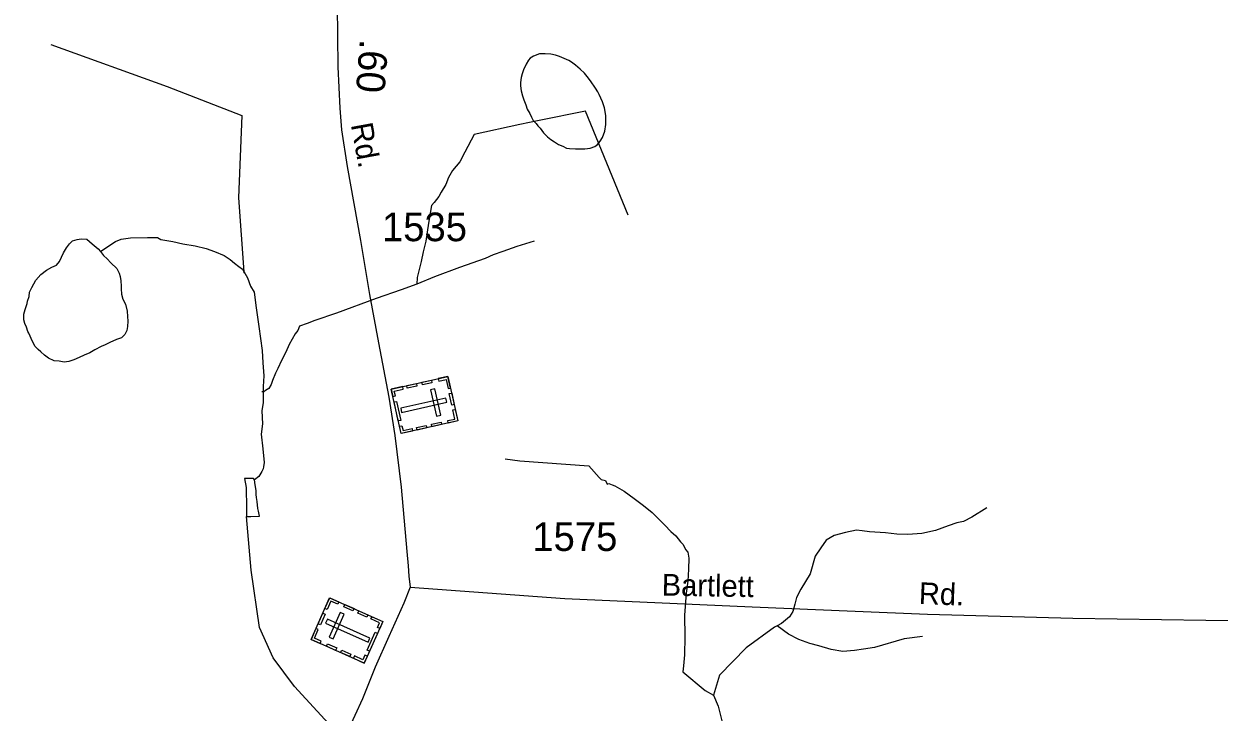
# Model space of a CAD drawing. Extents: x 2206922 to 2357709, y 510027 to 673830.
# Drawn here: x 2331814 to 2337037, y 629347 to 632352 of the extents above; entities that cross this region are included whole.
import ezdxf

# ---------------------------------------------------------------- set-up
doc = ezdxf.new("R2010")
doc.units = 0
for name, color, linetype in [('Exist Cultural Cemetery CELL', 7, 'Continuous'), ('Exist Hydrographic Misc Water Feature', 7, 'Continuous'), ('Exist Road Secondary Mileage Hundredths English Label', 7, 'Continuous'), ('Exist Road Secondary Type 51 Attributed', 7, 'Continuous'), ('Exist Road Secondary Type 51 Label', 7, 'Continuous'), ('Exist Road Secondary Type 51 Number Label', 7, 'Continuous')]:
    doc.layers.add(name, color=color, linetype=linetype)

msp = doc.modelspace()

# ---------------------------------------------------------------- linework, layer by layer
at = {"layer": 'Exist Cultural Cemetery CELL'}
for points in [[(2333667.1, 630812.4), (2333710.5, 630618.1), (2333462, 630562.6), (2333418.6, 630756.9)], [(2333425.9, 630724.7), (2333437.1, 630727.2), (2333432.3, 630748.6), (2333471.7, 630757.4), (2333469.3, 630768.3), (2333418.7, 630757)], [(2333486.9, 630772.2), (2333529.2, 630781.6), (2333531.6, 630770.5), (2333489.4, 630761.1)], [(2333552.5, 630786.8), (2333594.8, 630796.2), (2333597.2, 630785.1), (2333555, 630775.7)], [(2333624.9, 630802.9), (2333627.3, 630791.9), (2333658.8, 630798.9), (2333667.6, 630759.3), (2333678.4, 630761.7), (2333667.1, 630812.4)], [(2333662.3, 630699.6), (2333658.2, 630717.8), (2333460.3, 630673.7), (2333464.4, 630655.4)], [(2333609.6, 630757.7), (2333591.4, 630753.7), (2333617, 630638.7), (2333635.2, 630642.8)], [(2333683.3, 630740.1), (2333694.5, 630689.5), (2333683.4, 630687), (2333672.1, 630737.6)], [(2333442.3, 630703.4), (2333460.8, 630620.5), (2333449.7, 630618), (2333431.2, 630700.9)], [(2333668.2, 630608.6), (2333665.7, 630619.6), (2333697.1, 630626.6), (2333688.3, 630666.2), (2333699.2, 630668.6), (2333710.5, 630618)], [(2333594.4, 630603.8), (2333636.7, 630613.2), (2333639.1, 630602.1), (2333596.9, 630592.7)], [(2333454.8, 630595), (2333466, 630597.5), (2333470.8, 630576), (2333510.2, 630584.8), (2333512.6, 630573.9), (2333462, 630562.6)], [(2333530, 630589.5), (2333572.3, 630598.9), (2333574.8, 630587.8), (2333532.5, 630578.3)], [(2333068.8, 629664.3), (2333150, 629846.1), (2333382.5, 629742.3), (2333301.3, 629560.5)], [(2333189.7, 629828.5), (2333185, 629818.1), (2333155.6, 629831.2), (2333139.1, 629794.2), (2333128.9, 629798.7), (2333150.1, 629846.1)], [(2333099.1, 629731.9), (2333120.2, 629779.3), (2333130.6, 629774.6), (2333109.5, 629727.3)], [(2333147.6, 629673.8), (2333164.7, 629666.2), (2333212.7, 629773.7), (2333195.6, 629781.3)], [(2333251.7, 629788.3), (2333212.2, 629805.9), (2333216.8, 629816.3), (2333256.4, 629798.7)], [(2333311.9, 629761.4), (2333272.4, 629779), (2333277, 629789.4), (2333316.5, 629771.7)], [(2333140.1, 629751.9), (2333132.4, 629734.9), (2333317.6, 629652.2), (2333325.2, 629669.2)], [(2333369, 629712), (2333358.5, 629716.7), (2333367.5, 629736.8), (2333330.6, 629753.3), (2333335.1, 629763.4), (2333382.5, 629742.3)], [(2333108.4, 629646.7), (2333113, 629657), (2333083.6, 629670.1), (2333100.2, 629707.2), (2333090, 629711.7), (2333068.8, 629664.3)], [(2333314.3, 629617.6), (2333348.9, 629695.1), (2333359.3, 629690.5), (2333324.7, 629613)], [(2333176.1, 629616.4), (2333136.5, 629634.1), (2333141.2, 629644.5), (2333180.7, 629626.8)], [(2333237.5, 629589), (2333197.9, 629606.6), (2333202.6, 629617), (2333242.1, 629599.4)], [(2333314.8, 629590.7), (2333304.3, 629595.4), (2333295.3, 629575.3), (2333258.4, 629591.8), (2333253.9, 629581.6), (2333301.3, 629560.5)]]:
    msp.add_lwpolyline(points, close=True, dxfattribs=at)
at = {"layer": 'Exist Hydrographic Misc Water Feature'}
for points in [[(2331932.1, 632262.4), (2332439.2, 632078.3), (2332766.8, 631952.5), (2332751.9, 631592.8), (2332775.4, 631269.3)], [(2334320.7, 631825.6), (2334332.4, 631839.6), (2334342.2, 631855.6), (2334351.9, 631883.7), (2334357.6, 631912.1), (2334357.4, 631934), (2334357.4, 631951.9), (2334350.6, 631985.7), (2334342.6, 632011.7), (2334328.3, 632043.4), (2334322.3, 632055.3), (2334312.3, 632071.4), (2334289.5, 632103.2), (2334275.2, 632122.8), (2334263.1, 632136.8), (2334244.8, 632154.6), (2334224.9, 632172.5), (2334206.9, 632184.2), (2334195, 632192.1), (2334174.5, 632201.6), (2334154.6, 632209.5), (2334136.4, 632215.5), (2334116.7, 632219.2), (2334092.3, 632220.9), (2334066.9, 632220.7), (2334040.8, 632210.4), (2334026.7, 632202), (2334019.1, 632194.2), (2334009.2, 632175.8), (2333997.5, 632152), (2333991.6, 632133.8), (2333987.5, 632117.9), (2333983.8, 632095.7), (2333984.2, 632081.9), (2333986.5, 632060), (2333992.6, 632038), (2333998.6, 632020.1), (2334006.8, 631998.2), (2334013.1, 631980.2), (2334025.2, 631960.5), (2334031.4, 631944.5), (2334039.8, 631930.3), (2334051.9, 631916.7), (2334059.9, 631906.6), (2334070.3, 631897)], [(2334454.3, 631517), (2334267.7, 631971.6), (2334064.9, 631929.6)], [(2334064.9, 631929.6), (2333980.8, 631912.6), (2333781.3, 631868.4), (2333740.1, 631791.8), (2333718.8, 631749.6), (2333687.2, 631711.4), (2333669.6, 631681.2), (2333657.7, 631651.4), (2333638, 631617), (2333626.5, 631598.9), (2333616.5, 631585), (2333606.8, 631572.6), (2333594.7, 631558.6), (2333581.6, 631482.3), (2333570.5, 631402.5), (2333558.8, 631356.4), (2333549.4, 631314), (2333540.2, 631274), (2333532.2, 631244), (2333530.5, 631215.9)], [(2334070.3, 631897), (2334083.9, 631877), (2334102.3, 631859.3), (2334116.9, 631847.3), (2334132.7, 631837.6), (2334150.7, 631825.7), (2334169, 631818), (2334184.6, 631810), (2334198.7, 631808.3), (2334224.7, 631806.8), (2334242.8, 631806.9), (2334264.7, 631806.8), (2334288.9, 631809.3), (2334308.6, 631817.3), (2334320.7, 631825.6)], [(2332149, 631358.3), (2332160.9, 631340.7), (2332177.3, 631326.5), (2332193.5, 631309), (2332219.3, 631283.2), (2332229.6, 631263.4), (2332234.1, 631249.4), (2332238, 631229.3), (2332238.6, 631207.3), (2332238.4, 631195.6), (2332240.7, 631171.3), (2332246.8, 631149.7), (2332257.3, 631127.4), (2332265.5, 631097.8), (2332266.1, 631073.8), (2332268.3, 631053.6), (2332266.5, 631029.9), (2332264.2, 631013.7), (2332254.8, 630995.6), (2332240.9, 630981.5), (2332218.7, 630973.5), (2332189, 630960.9), (2332169.1, 630950.9), (2332151.3, 630942.6), (2332123.4, 630928.2), (2332101.6, 630916), (2332077.4, 630905.9), (2332055.9, 630895.8), (2332031.5, 630885.2), (2332009.8, 630877.1), (2331989.9, 630874.9), (2331967.9, 630878.6), (2331946.2, 630880.3), (2331921.8, 630892), (2331903.8, 630906.1), (2331887.8, 630919.8), (2331875.5, 630929.8), (2331863.2, 630943.4), (2331851.1, 630965.5), (2331835.1, 631001.2), (2331830.8, 631009.1), (2331824.8, 631027.1), (2331818, 631043.1), (2331813.9, 631059.1), (2331813.7, 631085.1), (2331819.5, 631104.9), (2331827.3, 631130.9), (2331829.3, 631141.1), (2331836.9, 631161.1), (2331838.6, 631181.1), (2331848.6, 631201.1), (2331866.4, 631233.3), (2331887.8, 631257.7), (2331911.8, 631276), (2331935.7, 631290.2), (2331955.8, 631298.2), (2331969.6, 631314.3), (2331987, 631352.6), (2332000.3, 631374.6), (2332012.4, 631391), (2332026.2, 631405.1), (2332046.5, 631411), (2332064.3, 631413.6), (2332088.1, 631411.7), (2332112.5, 631392.2), (2332138.5, 631370.4), (2332149, 631358.3)], [(2332149, 631358.3), (2332194.3, 631388.8), (2332214.2, 631401.2), (2332238.2, 631411.4), (2332280, 631417.6), (2332354.1, 631418.7), (2332398.3, 631418.9), (2332411.9, 631411.2), (2332464, 631401.8), (2332508.3, 631392.2), (2332562.4, 631382.9), (2332610.6, 631371.2), (2332646.5, 631357.6), (2332688.7, 631340.3), (2332714.5, 631322.7), (2332734.8, 631306.6), (2332753.1, 631292.9), (2332769.3, 631281.2), (2332775.4, 631269.3)], [(2334043.7, 631402.5), (2333967.4, 631380), (2333906.8, 631357.6), (2333864.2, 631344.1), (2333829.1, 631327.1), (2333717.5, 631287.9), (2333607.8, 631246.8), (2333530.5, 631215.9)], [(2332775.4, 631269.3), (2332779.1, 631263.5), (2332775.4, 631269.3), (2332779.1, 631263.5), (2332791.6, 631243.4), (2332804.3, 631207.4), (2332820.5, 631179.8), (2332829.2, 631112), (2332839.8, 631030.1), (2332854.8, 630926), (2332857.7, 630872.1), (2332862.6, 630814.5), (2332858.7, 630768.5), (2332859.5, 630724.2), (2332859.1, 630712.5)], [(2333530.5, 631215.9), (2333463.1, 631191.1), (2333352.5, 631153.2), (2333179.7, 631088.1), (2333085.5, 631056.7), (2333051.8, 631043.2), (2333018.2, 631032), (2333010.9, 631012.6), (2332999.3, 630998.5), (2332973.6, 630952.1), (2332957.8, 630918), (2332940.2, 630881.7), (2332922.8, 630847.8), (2332912.9, 630827.4), (2332899.6, 630795.4), (2332893.7, 630777.6), (2332883.8, 630759.2), (2332870.1, 630751.1), (2332861.9, 630745.1), (2332853.7, 630745.1)], [(2332859.1, 630712.5), (2332859.3, 630698.2), (2332853.8, 630662.2), (2332856.8, 630606.2), (2332851.3, 630560.3), (2332857.7, 630496.5), (2332864.2, 630436.3), (2332861.2, 630417.9), (2332858.9, 630409.1), (2332854.2, 630397), (2332840.8, 630375.7), (2332821.5, 630360.3)], [(2333917.6, 630453.3), (2333981.5, 630444.2), (2334282.4, 630421.4), (2334328, 630371.2), (2334337.1, 630362.1), (2334355.4, 630357.5), (2334362.5, 630342.7), (2334370.5, 630344.8), (2334384.9, 630338.9), (2334396.6, 630335.1), (2334436.8, 630311.6), (2334481.3, 630279.8), (2334521.5, 630248.6), (2334559.8, 630218.9), (2334590.4, 630187.2), (2334614.5, 630163.7), (2334640.4, 630135.8), (2334663.1, 630116.2), (2334683, 630090.5), (2334695.5, 630078.5), (2334705.4, 630056.7), (2334715.8, 630044.6), (2334719.9, 630018.8), (2334718.3, 629970.8), (2334715.2, 629918.6), (2334707.8, 629866.5), (2334700.9, 629770.7), (2334701.9, 629674.8), (2334700.3, 629596.7), (2334697, 629548.6), (2334692.8, 629522.7), (2334791.5, 629440.7), (2334828.1, 629420.9), (2334847.8, 629373.1), (2334867.6, 629291.4)], [(2332835.7, 630235.5), (2332832.9, 630266.6), (2332830.8, 630283.7), (2332829.4, 630296.9), (2332828.1, 630314.1), (2332824.2, 630339.2), (2332821.5, 630360.3), (2332816.9, 630366.7), (2332793.1, 630366.2), (2332777.3, 630366.2), (2332784.6, 630327.9), (2332785.1, 630296.8), (2332786.5, 630267.5), (2332787.2, 630232.1), (2332787.2, 630200.4), (2332805.7, 630200.4), (2332842.7, 630203), (2332838.4, 630224.8), (2332837.5, 630229.9), (2332835.7, 630235.5)], [(2333944.9, 627651.4), (2333914.3, 627796.3), (2333862.4, 627912.3), (2333854.4, 627934.9), (2333786.3, 628086.4), (2333768.3, 628167.8), (2333734.3, 628209.1), (2333726.3, 628241.5), (2333709.2, 628260.5), (2333708.4, 628293.3), (2333683.4, 628318.6), (2333580.3, 628622.9), (2333477.3, 628864.9), (2333359.4, 629063.5), (2332996.3, 629459), (2332903.4, 629583.3), (2332843.3, 629715.4), (2332807.4, 629966.6), (2332787.2, 630200.4)], [(2336021.6, 630238.2), (2335956.2, 630197.4), (2335920.5, 630179.2), (2335890.6, 630172.8), (2335852.7, 630160.3), (2335797.1, 630139.5), (2335737.2, 630126.9), (2335677.3, 630122.2), (2335629.1, 630123.8), (2335578.9, 630129.3), (2335509.2, 630134.1), (2335477.2, 630137.7), (2335453, 630141.3), (2335405, 630131.1), (2335355.4, 630118.3), (2335319.7, 630098.1), (2335296.1, 630063.5), (2335272.2, 630027.4), (2335249.2, 629951), (2335208.6, 629882.8), (2335190.7, 629846.6), (2335183, 629818.6), (2335173.5, 629786.4), (2335159.6, 629762.1), (2335124.3, 629733.7), (2335106.1, 629723.5)], [(2335106.1, 629723.5), (2335094.4, 629717.5), (2334970.9, 629627.6), (2334853.5, 629508.3), (2334828.1, 629420.9)], [(2335740.5, 629677.1), (2335660.5, 629666.4), (2335530.9, 629628.7), (2335483.6, 629622.1), (2335443.4, 629615.5), (2335393.3, 629610.9), (2335342.1, 629620.4), (2335288.1, 629636.4), (2335248.8, 629646.2), (2335200.9, 629663.4), (2335155.4, 629686.8), (2335106.1, 629723.5)]]:
    msp.add_lwpolyline(points, dxfattribs=at)
at = {"layer": 'Exist Road Secondary Type 51 Attributed'}
for points in [[(2333184.2, 633049.3), (2333176.2, 632684.8), (2333183, 632432.2), (2333186.4, 632164.3), (2333194.8, 631984.6), (2333202.3, 631889.4), (2333225.9, 631729.7), (2333285.4, 631406.4), (2333323.6, 631170.8), (2333364.1, 630959.5), (2333408.3, 630722.4), (2333435.4, 630554.6), (2333462.5, 630329.1), (2333487.9, 630047.7), (2333493, 629984.9), (2333496.4, 629940.8), (2333501.5, 629891.7)], [(2333501.5, 629891.7), (2333474.4, 629822.2), (2333408.3, 629676.4), (2333349, 629542.4), (2333293.1, 629405.1), (2333227, 629259.3), (2333177.9, 629150.8), (2333077.9, 629011.8), (2332962.7, 628862.6), (2332825.5, 628689.7), (2332679.8, 628503.2), (2332517.1, 628304.8), (2332407, 628115.8)], [(2333501.5, 629891.7), (2334177.5, 629843.4), (2334996.9, 629805.9), (2335446.2, 629788), (2335762, 629775), (2336398.5, 629756.3), (2337173.4, 629745.7), (2337961.2, 629728.6), (2338075.2, 629722.9), (2338176.1, 629713.1), (2338392.6, 629674), (2338539.1, 629636.5), (2338653.1, 629599.1), (2338731.2, 629561.6), (2338820.7, 629507.9), (2338928.2, 629424.8), (2339100.7, 629269.2), (2339309.1, 629062.4), (2339620, 628675.5), (2339704.7, 628564.7), (2339742.1, 628511), (2339773, 628455.6), (2339794.2, 628408.4), (2339804.6, 628383.4)]]:
    msp.add_lwpolyline(points, dxfattribs=at)

# ---------------------------------------------------------------- texts
at = {"layer": 'Exist Road Secondary Mileage Hundredths English Label'}
msp.add_text('.60', height=125, rotation=265.656, dxfattribs=at).set_placement((2333282.3, 632287.5))
at = {"layer": 'Exist Road Secondary Type 51 Label'}
for s, rotation, p in [('Rd.', 280.4277, (2333242.3, 631912.1)), ('Bartlett', 358.9877, (2334600.6, 629855.7)), ('Rd.', 357.9393, (2335723.7, 629818.9))]:
    msp.add_text(s, height=95, rotation=rotation, dxfattribs=at).set_placement(p)
at = {"layer": 'Exist Road Secondary Type 51 Number Label'}
for s, p in [('1535', (2333378.4, 631403.1)), ('1575', (2334035.5, 630050.4))]:
    msp.add_text(s, height=125, dxfattribs=at).set_placement(p)

doc.saveas('drawing.dxf')
